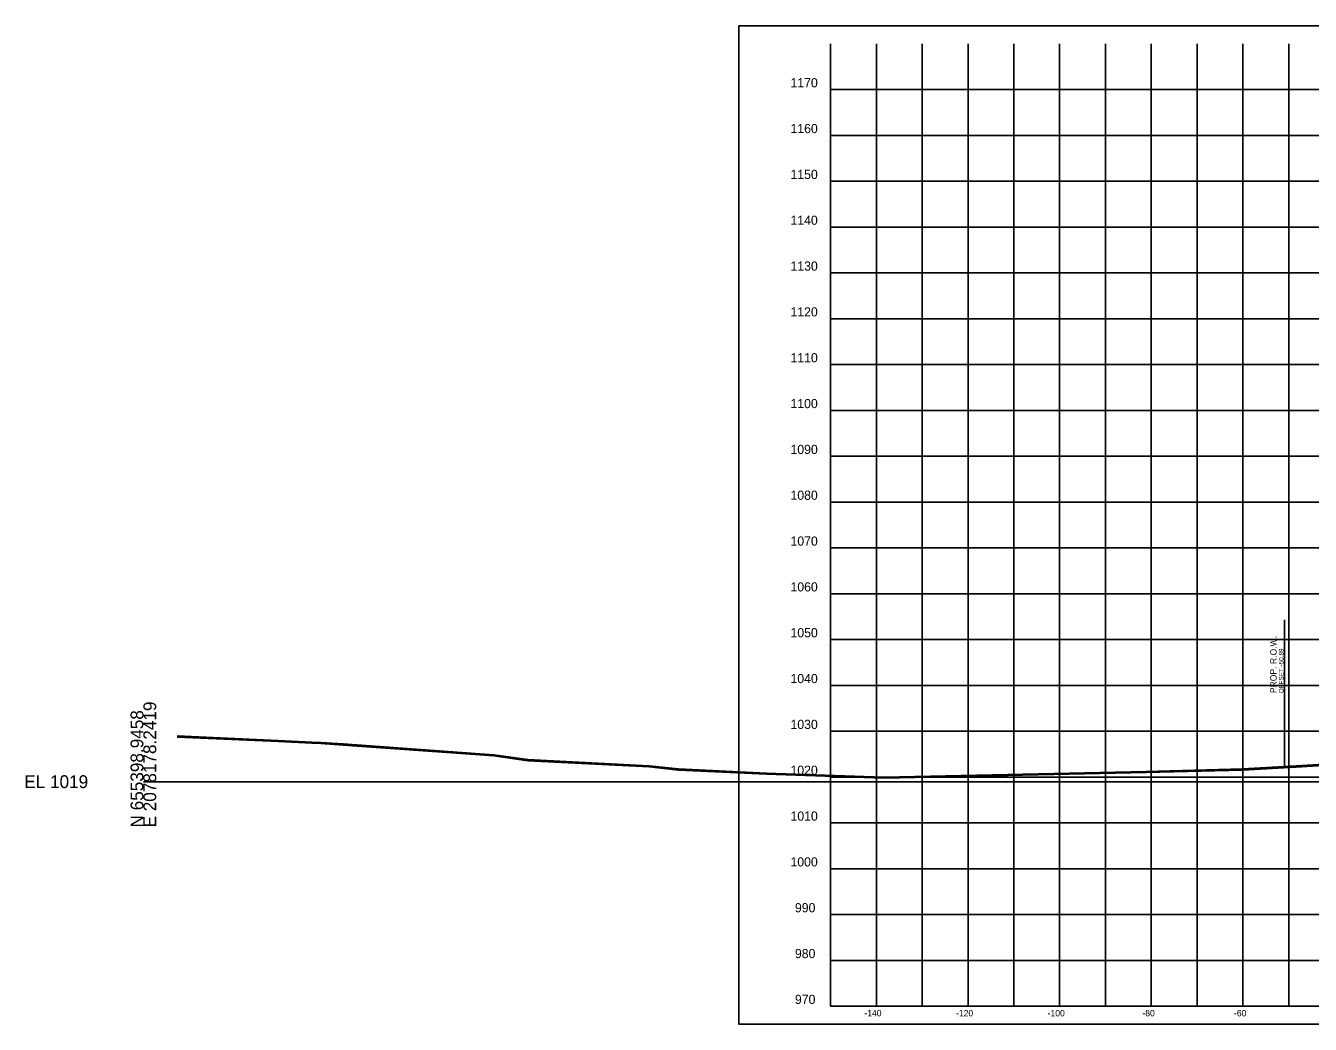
# Model space of a CAD drawing. Extents: x 5868 to 6683, y 2883 to 19120.
# Drawn here: x 5868.1 to 6148.5, y 4392.1 to 4610 of the extents above; entities that cross this region are included whole.
import ezdxf

# ---------------------------------------------------------------- set-up
doc = ezdxf.new("R2010")
doc.units = 0
for name, color, linetype in [('DESIGN - ROW - Right-of-Way and Easement Labels', 7, 'Continuous'), ('DESIGN - ROW - Right-of-Way Linework', 7, 'Continuous'), ('DESIGN - SHEET - Corner Text', 7, 'Continuous'), ('DESIGN - SHEET - Light Grid', 7, 'Continuous'), ('DESIGN - SHEET - Linework', 7, 'Continuous'), ('DESIGN - SHEET - Plot Shape', 7, 'Continuous'), ('SURVEY - GROUND - Bottom of Topsoil Layer', 7, 'Continuous'), ('SURVEY - GROUND - Top of Ground', 7, 'Continuous')]:
    doc.layers.add(name, color=color, linetype=linetype)

msp = doc.modelspace()

# ---------------------------------------------------------------- linework, layer by layer
at = {"layer": 'DESIGN - ROW - Right-of-Way Linework'}
msp.add_line((6142.89, 4448.38), (6142.89, 4480.38), dxfattribs=at)
at = {"layer": 'DESIGN - SHEET - Light Grid'}
msp.add_line((5893.78, 4445.07), (6193.78, 4445.07), dxfattribs=at)
at = {"layer": 'DESIGN - SHEET - Linework'}
for p, q in [((6053.78, 4396.07), (6053.78, 4606.07)), ((6063.78, 4396.07), (6063.78, 4606.07)), ((6073.78, 4396.07), (6073.78, 4606.07)), ((6083.78, 4396.07), (6083.78, 4606.07)), ((6093.78, 4396.07), (6093.78, 4606.07)), ((6103.78, 4396.07), (6103.78, 4606.07)), ((6113.78, 4396.07), (6113.78, 4606.07)), ((6123.78, 4396.07), (6123.78, 4606.07)), ((6133.78, 4396.07), (6133.78, 4606.07)), ((6143.78, 4396.07), (6143.78, 4606.07)), ((6043.78, 4596.07), (6343.78, 4596.07)), ((6043.78, 4586.07), (6343.78, 4586.07)), ((6043.78, 4576.07), (6343.78, 4576.07)), ((6043.78, 4566.07), (6343.78, 4566.07)), ((6043.78, 4556.07), (6343.78, 4556.07)), ((6043.78, 4546.07), (6343.78, 4546.07)), ((6043.78, 4536.07), (6343.78, 4536.07)), ((6043.78, 4526.07), (6343.78, 4526.07)), ((6043.78, 4516.07), (6343.78, 4516.07)), ((6043.78, 4506.07), (6343.78, 4506.07)), ((6043.78, 4496.07), (6343.78, 4496.07)), ((6043.78, 4486.07), (6343.78, 4486.07)), ((6043.78, 4476.07), (6343.78, 4476.07)), ((6043.78, 4466.07), (6343.78, 4466.07)), ((6043.78, 4456.07), (6343.78, 4456.07)), ((6043.78, 4446.07), (6343.78, 4446.07)), ((6043.78, 4436.07), (6343.78, 4436.07)), ((6043.78, 4426.07), (6343.78, 4426.07)), ((6043.78, 4416.07), (6343.78, 4416.07)), ((6043.78, 4406.07), (6343.78, 4406.07))]:
    msp.add_line(p, q, dxfattribs=at)
msp.add_lwpolyline([(6043.78, 4606.07), (6043.78, 4396.07), (6343.78, 4396.07), (6343.78, 4606.07)], dxfattribs=at)
at = {"layer": 'DESIGN - SHEET - Plot Shape'}
msp.add_lwpolyline([(6023.78, 4610.01), (6363.78, 4610.01), (6363.78, 4392.13), (6023.78, 4392.13)], close=True, dxfattribs=at)
at = {"layer": 'SURVEY - GROUND - Bottom of Topsoil Layer'}
for p, q in [((5901.17, 4454.79), (5923.18, 4453.84)), ((5923.18, 4453.84), (5930.56, 4453.46)), ((5930.56, 4453.46), (5932.54, 4453.4)), ((5932.54, 4453.4), (5937.38, 4453.06)), ((5937.38, 4453.06), (5970.25, 4450.68)), ((5970.25, 4450.68), (5977.7, 4449.63)), ((5977.7, 4449.63), (6004.16, 4448.31)), ((6004.16, 4448.31), (6010.57, 4447.6)), ((6010.57, 4447.6), (6029.79, 4446.7)), ((6112.63, 4447.07), (6133.68, 4447.6)), ((6133.68, 4447.6), (6145.43, 4448.27)), ((6145.43, 4448.27), (6166.07, 4449.53)), ((6029.79, 4446.7), (6055.4, 4445.81)), ((6055.4, 4445.81), (6065.57, 4446.05)), ((6065.57, 4446.05), (6112.63, 4447.07))]:
    msp.add_line(p, q, dxfattribs=at)
at = {"layer": 'SURVEY - GROUND - Top of Ground'}
msp.add_lwpolyline([(5901.17, 4455.04), (5923.18, 4454.09), (5930.56, 4453.71), (5932.54, 4453.65), (5937.38, 4453.31), (5970.25, 4450.93), (5977.7, 4449.88), (6004.16, 4448.56), (6010.57, 4447.85), (6029.79, 4446.95), (6055.4, 4446.06), (6065.57, 4446.3), (6112.63, 4447.32), (6133.68, 4447.85), (6145.43, 4448.52), (6166.07, 4449.78)], dxfattribs=at)

# ---------------------------------------------------------------- texts
at = {"layer": 'DESIGN - ROW - Right-of-Way and Easement Labels'}
for s, height, p in [('PROP. R.O.W.', 1.4, (6141.14, 4464.38)), ('OFFSET -50.89', 1, (6142.64, 4464.38))]:
    msp.add_text(s, height=height, rotation=90, dxfattribs=at).set_placement(p)
at = {"layer": 'DESIGN - SHEET - Corner Text'}
for s, height, p in [('1170', 2, (6035.03, 4596.57)), ('1160', 2, (6035.03, 4586.57)), ('1150', 2, (6035.03, 4576.57)), ('1140', 2, (6035.03, 4566.57)), ('1130', 2, (6035.03, 4556.57)), ('1120', 2, (6035.03, 4546.57)), ('1110', 2, (6035.03, 4536.57)), ('1100', 2, (6035.03, 4526.57)), ('1090', 2, (6035.03, 4516.57)), ('1080', 2, (6035.03, 4506.57)), ('1070', 2, (6035.03, 4496.57)), ('1060', 2, (6035.03, 4486.57)), ('1050', 2, (6035.03, 4476.57)), ('1040', 2, (6035.03, 4466.57)), ('1030', 2, (6035.03, 4456.57)), ('1020', 2, (6035.03, 4446.57)), ('1010', 2, (6035.03, 4436.57)), ('1000', 2, (6035.03, 4426.57)), ('990', 2, (6036, 4416.57)), ('980', 2, (6036, 4406.57)), ('970', 2, (6036, 4396.57)), ('-140', 1.4, (6051.16, 4393.87)), ('-120', 1.4, (6071.16, 4393.87)), ('-100', 1.4, (6091.16, 4393.87)), ('-80', 1.4, (6111.84, 4393.87)), ('-60', 1.4, (6131.84, 4393.87))]:
    msp.add_text(s, height=height, dxfattribs=at).set_placement(p)
at = {"layer": 'DESIGN - SHEET - Light Grid'}
for s, p in [('E 2078178.2419', (5896.58, 4435.07)), ('N 655398.9458', (5893.78, 4435.07))]:
    msp.add_text(s, height=2.8, rotation=90, dxfattribs=at).set_placement(p)
msp.add_text('EL 1019', height=2.8, dxfattribs=at).set_placement((5867.78, 4443.67))

doc.saveas('drawing.dxf')
